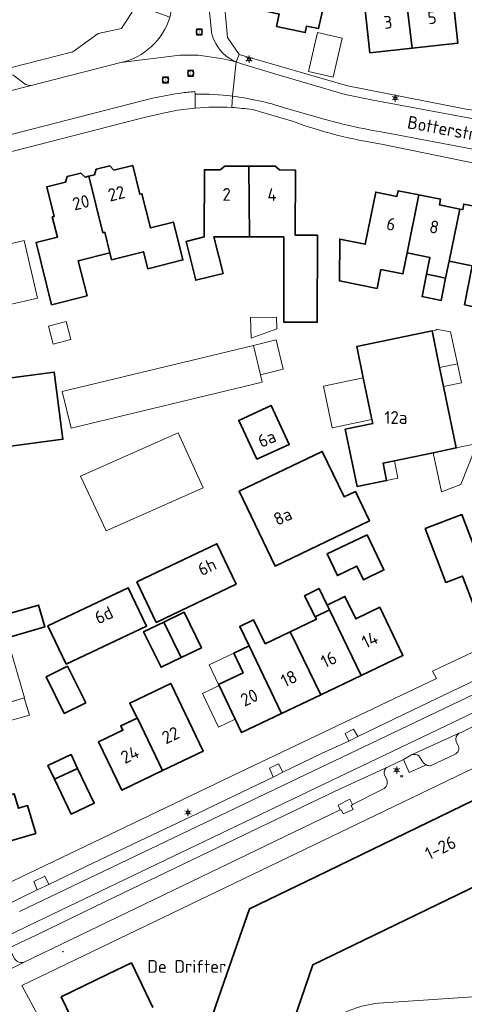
# Model space of a CAD drawing. Header units: metres. Extents: x 140853 to 145288, y 474558 to 480269.
# Tile 392 of 428: x 144259 to 144321, y 479317 to 479456. Entities that reach past the tile are written whole.
import ezdxf
from ezdxf.enums import TextEntityAlignment as Align

# ---------------------------------------------------------------- set-up
doc = ezdxf.new("R2010")
doc.units = ezdxf.units.M
doc.header["$MEASUREMENT"] = 0
for name, color, linetype, lineweight in [('B-WE-GR-GROENVOORZIENING-G', 80, 'Continuous', 18), ('B-WE-KL-ET_LS_OV_LICHTMAST-S', 190, 'Continuous', 18), ('B-WE-KL-WATER_BRANDLEIDING_PUT-S', 150, 'Continuous', 18), ('B-WE-OG-BEBOUWING-G', 7, 'Continuous', 35), ('B-WE-OG-BEBOUWING_BIJGEBOUW-G', 7, 'Continuous', 18), ('B-WE-OG-BEBOUWING_HUISNUMMER-T18', 10, 'Continuous', 18), ('B-WE-OG-BEBOUWING_LUIFEL-G', 7, 'Continuous', 18), ('B-WE-OG-BEBOUWING_STRAATNAAM-T18', 10, 'Continuous', 18), ('B-WE-OG-TERREIN_ERF-G', 7, 'Continuous', 18), ('B-WE-RI-GWA_RIOOLPUT-S', 30, 'Continuous', 18), ('B-WE-VH-VERHARDING_ASFALT-G', 252, 'Continuous', 18), ('B-WE-VH-VERHARDING_BETONSTRAATSTEEN-G', 252, 'Continuous', 18), ('B-WE-VH-VERHARDING_HOUTSNIPPERS-G', 252, 'Continuous', 18), ('B-WE-VH-VERHARDING_OPEN-G', 252, 'Continuous', 18), ('B-WE-VH-VERHARDING_STRAATBAKSTEEN-G', 252, 'Continuous', 18), ('B-WE-VH-VERHARDING_TEGEL-G', 252, 'Continuous', 18), ('X-XX-XX-ALGEMEEN-S', 7, 'Continuous', 18)]:
    doc.layers.add(name, color=color, linetype=linetype, lineweight=lineweight)
doc.styles.add('NLCS-ISO', font='txt')

# ---------------------------------------------------------------- blocks, each defined once
blk = doc.blocks.new('SIE-WEG_AFVALBAK_TYPE_01')
for radius in [0.25, 0.156]:
    blk.add_circle((0, 0), radius)
blk = doc.blocks.new('B-SIE-WEG_LICHTMAST-SO')
at = {"ltscale": 0.1}
for p, q in [((-1.1, 0.63), (-2.19, 1.27)), ((0, 1.27), (0, 2.53)), ((1.1, 0.63), (2.19, 1.27)), ((-1.1, -0.63), (-2.19, -1.27)), ((0, -1.27), (0, -2.53)), ((1.1, -0.63), (2.19, -1.27))]:
    blk.add_line(p, q, dxfattribs=at)
at = {"flags": 128}
for points in [[(-1.16, 0.5), (1.16, 0.5)], [(-1.16, -0.5), (1.16, -0.5)]]:
    blk.add_lwpolyline(points, dxfattribs=at)
at = {"ltscale": 0.1}
blk.add_circle((0, 0), 1.27, dxfattribs=at)
at = {"style": 'NLCS-ISO'}
blk.add_attdef('TYPE', text='', height=1.8, dxfattribs=at).set_placement((0, 2.53), align=Align.BOTTOM_CENTER)
blk = doc.blocks.new('SRI-PUT_INSPECTIE-SO')
at = {"lineweight": -3, "flags": 128}
blk.add_lwpolyline([(-2, -2), (2, -2), (2, 2), (-2, 2)], close=True, dxfattribs=at)
at = {"lineweight": -3, "ltscale": 1.5}
blk.add_circle((0, 0), 2, dxfattribs=at)
at = {"ltscale": 0.1, "style": 'NLCS-ISO'}
blk.add_text('I', height=2.5, dxfattribs=at).set_placement((0, -0.01), align=Align.MIDDLE_CENTER)
blk = doc.blocks.new('SIE-WEG_STRAATPOT_BRANDKRAAN-SO')
blk.add_ellipse((0, 0), major_axis=(-0.729, 0), ratio=0.685994)
at = {"style": 'NLCS-ISO'}
blk.add_text('BR', height=0.4, dxfattribs=at).set_placement((-0.3, -0.15))

msp = doc.modelspace()

# ---------------------------------------------------------------- linework, layer by layer
at = {"layer": 'B-WE-GR-GROENVOORZIENING-G', "ltscale": 0.2, "flags": 128}
for points in [[(144306.284, 479355.249), (144305.658, 479356.244), (144304.501, 479355.642), (144304.982, 479354.558), (144306.284, 479355.249)], [(144294.323, 479349.488), (144295.688, 479350.208), (144295.091, 479351.357), (144293.83, 479350.75), (144294.323, 479349.488)], [(144303.789, 479344.904), (144303.976, 479344.862), (144304.226, 479344.314), (144305.598, 479344.955), (144305.35, 479345.455), (144305.506, 479345.634), (144305.129, 479346.374), (144303.511, 479345.55), (144303.789, 479344.904)], [(144262.708, 479334.374), (144262.138, 479335.522), (144260.605, 479334.773), (144261.082, 479333.599), (144262.708, 479334.374)]]:
    msp.add_lwpolyline(points, close=True, dxfattribs=at)
for points in [[(144315.935, 479351.217, -0.1134676), (144315.467, 479351.586), (144315.467, 479351.586), (144314.859, 479352.519), (144314.859, 479352.519, 0.2485595), (144313.849, 479352.63), (144313.849, 479352.63), (144312.694, 479351.997), (144313.506, 479350.158), (144315.935, 479351.217)], [(144255.378, 479321.549), (144259.249, 479323.429), (144259.249, 479323.429, -0.3511605), (144257.891, 479323.88), (144257.891, 479323.88), (144257.603, 479324.502), (144257.603, 479324.502, 0.372531), (144256.148, 479324.95), (144256.148, 479324.95), (144254.999, 479324.397), (144255.089, 479324.169), (144255.289, 479323.668), (144255.378, 479321.549)]]:
    msp.add_lwpolyline(points, format="xyb", close=True, dxfattribs=at)
at = {"layer": 'B-WE-OG-BEBOUWING-G', "ltscale": 0.2, "flags": 128}
msp.add_lwpolyline([(144301.228, 479462.024), (144299.07, 479462.499), (144300.03, 479466.864), (144299.112, 479467.066), (144299.392, 479468.336), (144296.413, 479468.992), (144294.48, 479460.205), (144293.503, 479460.419), (144292.882, 479457.597), (144295.199, 479457.088), (144294.822, 479455.369), (144298.85, 479454.485), (144299.054, 479455.412), (144300.715, 479455.048), (144302.245, 479461.761), (144302.245, 479461.761, 1.0078499), (144301.228, 479462.024)], format="xyb", close=True, dxfattribs=at)
for points in [[(144313.952, 479452.288), (144320.366, 479452.973), (144319.501, 479460.822), (144312.989, 479460.081), (144313.952, 479452.288)], [(144312.989, 479460.081), (144307.111, 479459.413), (144307.941, 479451.645), (144313.952, 479452.288), (144312.989, 479460.081)], [(144268.361, 479434.228), (144270.32, 479426.26), (144270.588, 479426.327), (144271.316, 479423.421), (144271.56, 479422.446), (144276.061, 479423.574), (144276.657, 479421.198), (144281.624, 479422.443), (144280.307, 479427.768), (144277.025, 479426.956), (144275.834, 479431.771), (144275.543, 479431.699), (144274.539, 479435.757), (144271.889, 479435.101), (144271.324, 479435.688), (144269.404, 479435.206), (144269.139, 479434.421), (144268.361, 479434.228)], [(144290.912, 479435.659), (144287.541, 479435.669), (144286.878, 479435.133), (144284.658, 479435.138), (144284.636, 479425.666), (144282.073, 479425.032), (144283.428, 479419.557), (144287.282, 479420.511), (144285.997, 479425.705), (144290.98, 479425.694), (144290.912, 479435.659)], [(144290.912, 479435.659), (144290.98, 479425.694), (144295.852, 479425.682), (144295.824, 479413.662), (144300.554, 479413.652), (144300.582, 479425.912), (144297.442, 479425.919), (144297.463, 479435.109), (144295.223, 479435.114), (144294.616, 479435.647), (144290.912, 479435.659)], [(144270.588, 479426.327), (144270.32, 479426.26), (144268.361, 479434.228), (144267.819, 479434.094), (144267.231, 479434.659), (144265.311, 479434.177), (144265.079, 479433.416), (144262.429, 479432.761), (144263.489, 479428.573), (144263.198, 479428.5), (144263.92, 479425.619), (144260.913, 479424.865), (144263.106, 479416.116), (144268.111, 479417.37), (144266.873, 479422.307), (144271.316, 479423.421), (144270.588, 479426.327)], [(144313.214, 479423.422), (144314.867, 479431.598), (144311.937, 479432.19), (144311.777, 479431.396), (144308.807, 479431.997), (144307.318, 479424.636), (144303.723, 479425.362), (144303.71, 479419.462), (144308.996, 479418.411), (144309.527, 479421.079), (144312.626, 479420.462), (144313.214, 479423.422)], [(144314.867, 479431.598), (144313.214, 479423.422), (144316.434, 479422.778), (144315.963, 479420.421), (144317.139, 479420.183), (144318.647, 479419.874), (144319.142, 479422.236), (144320.632, 479429.606), (144317.765, 479430.185), (144317.926, 479430.979), (144314.867, 479431.598)], [(144321.289, 479416.077), (144323.975, 479415.534), (144326.577, 479428.404), (144323.999, 479428.925), (144324.16, 479429.719), (144321.21, 479430.315), (144321.049, 479429.521), (144320.632, 479429.606), (144319.142, 479422.236), (144322.404, 479421.583), (144321.289, 479416.077)], [(144315.963, 479420.421), (144315.325, 479417.265), (144318.01, 479416.722), (144318.647, 479419.874), (144317.139, 479420.183), (144315.963, 479420.421)], [(144316.734, 479412.416), (144306.12, 479410.214), (144307.034, 479405.808), (144308.253, 479399.933), (144308.369, 479399.375), (144304.493, 479398.571), (144306.17, 479390.483), (144310.334, 479391.326), (144309.836, 479393.786), (144311.421, 479394.115), (144316.904, 479395.252), (144320.155, 479395.927), (144318.361, 479404.574), (144317.806, 479407.247), (144316.734, 479412.416)], [(144253.806, 479395.715), (144264.711, 479397.156), (144263.46, 479406.624), (144256.015, 479405.64), (144256.61, 479401.139), (144249.789, 479400.238), (144247.83, 479399.979), (144248.071, 479398.235), (144248.515, 479395.017), (144253.806, 479395.715)], [(144292.031, 479394.33), (144296.611, 479396.427), (144294.067, 479401.908), (144289.487, 479399.811), (144292.031, 479394.33)], [(144294.609, 479379.24), (144307.912, 479385.624), (144305.926, 479389.762), (144304.348, 479389.005), (144301.263, 479395.433), (144289.538, 479389.806), (144294.609, 479379.24)], [(144328.384, 479376.128), (144325.504, 479383.489), (144322.521, 479382.362), (144320.934, 479386.512), (144315.769, 479384.537), (144318.665, 479376.962), (144321.01, 479377.859), (144322.528, 479373.889), (144325.237, 479374.925), (144325.476, 479374.299), (144327.998, 479375.264), (144327.759, 479375.889), (144328.384, 479376.128)], [(144307.576, 479383.688), (144301.933, 479380.98), (144303.404, 479377.915), (144306.135, 479379.226), (144307.048, 479377.323), (144309.96, 479378.721), (144307.576, 479383.688)], [(144289.146, 479376.702), (144286.417, 479382.413), (144275.133, 479377.022), (144277.862, 479371.31), (144289.146, 479376.702)], [(144265.161, 479365.407), (144276.485, 479370.788), (144273.91, 479376.207), (144262.586, 479370.826), (144265.161, 479365.407)], [(144302.262, 479373.091), (144301.935, 479373.767), (144300.801, 479376.115), (144298.755, 479375.086), (144300.263, 479372.086), (144302.262, 479373.091)], [(144306.734, 479363.836), (144312.638, 479366.662), (144309.387, 479373.454), (144305.968, 479371.817), (144304.452, 479374.983), (144301.935, 479373.767), (144302.262, 479373.091), (144306.734, 479363.836)], [(144256.366, 479369.016), (144262.131, 479370.677), (144261.245, 479373.752), (144255.48, 479372.091), (144256.366, 479369.016)], [(144278.947, 479371.371), (144281.378, 479366.364), (144284.217, 479367.726), (144281.81, 479372.744), (144278.947, 479371.371)], [(144301.076, 479361.127), (144306.734, 479363.836), (144302.262, 479373.091), (144300.263, 479372.086), (144300.429, 479371.755), (144296.718, 479369.978), (144297.75, 479367.883), (144301.076, 479361.127)], [(144281.378, 479366.364), (144278.947, 479371.371), (144276.084, 479369.998), (144278.538, 479365.003), (144281.378, 479366.364)], [(144296.718, 479369.978), (144293.211, 479368.299), (144291.552, 479371.667), (144289.623, 479370.743), (144290.934, 479368.003), (144295.502, 479358.458), (144301.076, 479361.127), (144297.75, 479367.883), (144296.718, 479369.978)], [(144295.502, 479358.458), (144290.934, 479368.003), (144288.776, 479366.97), (144290.093, 479364.218), (144286.639, 479362.564), (144286.704, 479362.429), (144288.976, 479357.684), (144289.891, 479355.772), (144295.502, 479358.458)], [(144265.369, 479365.147), (144262.35, 479363.666), (144264.897, 479358.476), (144267.916, 479359.957), (144265.369, 479365.147)], [(144275.147, 479357.805), (144275.201, 479357.831), (144278.742, 479350.435), (144284.488, 479353.185), (144279.928, 479362.71), (144274.128, 479359.934), (144275.147, 479357.805)], [(144278.742, 479350.435), (144275.201, 479357.831), (144275.147, 479357.805), (144272.865, 479356.713), (144273.15, 479356.117), (144269.741, 479354.485), (144272.997, 479347.684), (144278.742, 479350.435)], [(144263.522, 479349.194), (144266.775, 479350.738), (144265.848, 479352.689), (144262.596, 479351.145), (144263.522, 479349.194)], [(144265.856, 479344.279), (144269.108, 479345.824), (144266.775, 479350.738), (144263.522, 479349.194), (144265.856, 479344.279)], [(144249.967, 479344.814), (144251.695, 479338.885), (144252.329, 479339.07), (144252.561, 479338.273), (144255.595, 479339.158), (144255.363, 479339.954), (144260.873, 479341.561), (144259.728, 479345.488), (144258.442, 479345.113), (144257.847, 479347.153), (144249.967, 479344.814)]]:
    msp.add_lwpolyline(points, close=True, dxfattribs=at)
for points in [[(144295.775, 479311.057), (144298.234, 479318.12), (144299.949, 479323.047), (144330.601, 479337.888), (144328.998, 479341.201), (144327.403, 479344.495), (144325.808, 479347.789), (144319.332, 479344.654), (144313.032, 479341.603), (144306.731, 479338.553), (144300.431, 479335.502), (144290.985, 479330.929), (144287.79, 479321.749), (144285.341, 479314.713)], [(144277.396, 479317.005), (144274.351, 479323.294), (144271.048, 479321.695), (144267.754, 479320.1), (144264.459, 479318.505), (144267.504, 479312.216)]]:
    msp.add_lwpolyline(points, dxfattribs=at)
at = {"layer": 'B-WE-OG-BEBOUWING_BIJGEBOUW-G', "ltscale": 0.2, "flags": 128}
for points in [[(144262.668, 479413.089), (144263.316, 479410.56), (144265.806, 479411.198), (144265.158, 479413.727), (144262.668, 479413.089)], [(144294.806, 479414.35), (144291.163, 479414.304), (144291.228, 479411.416), (144294.834, 479412.695), (144294.806, 479414.35)], [(144316.734, 479412.416), (144317.806, 479407.247), (144320.315, 479407.767), (144319.344, 479412.284), (144317.32, 479412.653), (144317.293, 479412.525), (144316.734, 479412.416)], [(144291.548, 479410.37), (144264.594, 479403.873), (144265.884, 479398.722), (144292.792, 479405.208), (144292.544, 479406.238), (144291.548, 479410.37)], [(144280.961, 479398.06), (144267.162, 479391.955), (144270.784, 479384.251), (144284.481, 479390.311), (144280.961, 479398.06)], [(144256.253, 479359.738), (144256.981, 479357.399), (144259.981, 479358.243), (144259.227, 479360.664), (144256.253, 479359.738)]]:
    msp.add_lwpolyline(points, close=True, dxfattribs=at)
at = {"layer": 'B-WE-OG-BEBOUWING_LUIFEL-G', "ltscale": 0.2, "flags": 128}
for points in [[(144299.334, 479448.989), (144302.795, 479448.2), (144304.051, 479453.709), (144300.59, 479454.498), (144299.334, 479448.989)], [(144255.636, 479424.343), (144256.721, 479419.616), (144256.234, 479419.504), (144257.017, 479416.093), (144261.11, 479417.032), (144259.242, 479425.171), (144255.636, 479424.343)], [(144291.548, 479410.37), (144292.544, 479406.238), (144295.752, 479407.012), (144294.756, 479411.143), (144291.548, 479410.37)], [(144318.361, 479404.574), (144320.888, 479405.098), (144320.315, 479407.767), (144317.806, 479407.247), (144318.361, 479404.574)], [(144307.034, 479405.808), (144301.453, 479404.65), (144302.672, 479398.775), (144308.253, 479399.933), (144307.034, 479405.808)], [(144320.155, 479395.927), (144316.904, 479395.252), (144318.054, 479389.711), (144320.777, 479390.756), (144322.85, 479395.968), (144322.446, 479396.402), (144320.155, 479395.927)], [(144310.334, 479391.326), (144311.933, 479391.65), (144311.421, 479394.115), (144309.836, 479393.786), (144310.334, 479391.326)], [(144254.105, 479366.556), (144256.09, 479359.75), (144259.277, 479360.68), (144257.292, 479367.486), (144254.105, 479366.556)], [(144288.776, 479366.97), (144285.321, 479365.316), (144286.639, 479362.564), (144290.093, 479364.218), (144288.776, 479366.97)], [(144288.976, 479357.684), (144286.704, 479362.429), (144284.359, 479361.306), (144286.63, 479356.562), (144288.976, 479357.684)]]:
    msp.add_lwpolyline(points, close=True, dxfattribs=at)
at = {"layer": 'B-WE-OG-TERREIN_ERF-G', "ltscale": 0.2, "flags": 128}
for points in [[(144285.014, 479485.265), (144287.906, 479453.798), (144289.568, 479451.396), (144304.815, 479446.961), (144321.546, 479443.699), (144329.396, 479442.582), (144329.396, 479442.582, 0.0951527), (144358.696, 479444.562), (144358.696, 479444.562), (144399.794, 479454.278), (144400.361, 479454.504), (144400.361, 479454.504, 0.338561), (144401.462, 479456.662)], [(144338.982, 479432.757), (144309.614, 479438.764), (144309.614, 479438.764, -0.049389), (144297.206, 479441.937), (144297.206, 479441.937), (144291.411, 479443.622), (144291.411, 479443.622, 0.0213317), (144288.502, 479443.926), (144288.502, 479443.926, 0.0377698), (144283.366, 479443.848), (144283.366, 479443.848), (144280.876, 479443.527), (144278.416, 479443.021), (144276.167, 479442.493), (144231.913, 479431.147)], [(144302.094, 479315.046, -0.1183749), (144309.2, 479317.627), (144309.2, 479317.627), (144326.056, 479318.779), (144328.92, 479319.017), (144330.153, 479319.153), (144333.547, 479319.458), (144335.083, 479319.613), (144335.848, 479314.268)]]:
    msp.add_lwpolyline(points, format="xyb", dxfattribs=at)
for points in [[(144302.245, 479461.761), (144300.715, 479455.048), (144299.054, 479455.412), (144298.85, 479454.485), (144294.822, 479455.369), (144295.199, 479457.088), (144292.882, 479457.597), (144293.503, 479460.419), (144294.48, 479460.205), (144296.413, 479468.992), (144299.392, 479468.336), (144299.112, 479467.066), (144300.03, 479466.864), (144299.07, 479462.499), (144301.228, 479462.024)], [(144322.404, 479421.583), (144319.142, 479422.236), (144318.647, 479419.874), (144318.647, 479419.874), (144318.01, 479416.722), (144315.325, 479417.265), (144315.963, 479420.421), (144316.434, 479422.778), (144313.214, 479423.422), (144312.626, 479420.462), (144309.527, 479421.079), (144308.996, 479418.411), (144303.71, 479419.462), (144303.723, 479425.362), (144307.318, 479424.636), (144308.807, 479431.997), (144311.777, 479431.396), (144311.937, 479432.19), (144314.867, 479431.598), (144317.926, 479430.979), (144317.765, 479430.185), (144320.632, 479429.606), (144321.049, 479429.521), (144321.21, 479430.315), (144324.16, 479429.719)], [(144256.015, 479405.64), (144263.46, 479406.624), (144264.711, 479397.156), (144253.806, 479395.715)], [(144355.566, 479315.818), (144390.886, 479324.584), (144409.354, 479329.084), (144410.113, 479330.454), (144410.113, 479330.454), (144412.011, 479333.878), (144403.224, 479361.157), (144398.24, 479376.633), (144389.63, 479380.688), (144328.225, 479355.781), (144328.835, 479353.789), (144258.914, 479320.104), (144261.425, 479315.525)], [(144250.871, 479331.628), (144272.407, 479341.947), (144289.548, 479350.161), (144317.343, 479363.403), (144316.786, 479364.454), (144317.782, 479364.921), (144324.702, 479368.168)], [(144285.341, 479314.713), (144287.79, 479321.749), (144290.985, 479330.929), (144300.431, 479335.502), (144306.731, 479338.553), (144313.032, 479341.603), (144319.332, 479344.654), (144325.808, 479347.789), (144327.403, 479344.495), (144328.998, 479341.201), (144330.601, 479337.888), (144299.949, 479323.047), (144298.234, 479318.12), (144295.775, 479311.057)], [(144258.442, 479345.113), (144259.728, 479345.488), (144260.873, 479341.561), (144255.363, 479339.954)], [(144267.504, 479312.216), (144264.459, 479318.505), (144267.754, 479320.1), (144271.048, 479321.695), (144274.351, 479323.294), (144277.396, 479317.005)]]:
    msp.add_lwpolyline(points, dxfattribs=at)
for points in [[(144312.989, 479460.081), (144319.501, 479460.822), (144320.366, 479452.973), (144313.952, 479452.288), (144307.941, 479451.645), (144307.111, 479459.413), (144312.989, 479460.081)], [(144271.316, 479423.421), (144266.873, 479422.307), (144268.111, 479417.37), (144263.106, 479416.116), (144260.913, 479424.865), (144263.92, 479425.619), (144263.198, 479428.5), (144263.489, 479428.573), (144262.429, 479432.761), (144265.079, 479433.416), (144265.311, 479434.177), (144267.231, 479434.659), (144267.819, 479434.094), (144268.361, 479434.228), (144269.139, 479434.421), (144269.404, 479435.206), (144271.324, 479435.688), (144271.889, 479435.101), (144274.539, 479435.757), (144275.543, 479431.699), (144275.834, 479431.771), (144277.025, 479426.956), (144280.307, 479427.768), (144281.624, 479422.443), (144276.657, 479421.198), (144276.061, 479423.574), (144271.56, 479422.446), (144271.316, 479423.421)], [(144290.98, 479425.694), (144285.997, 479425.705), (144287.282, 479420.511), (144283.428, 479419.557), (144282.073, 479425.032), (144284.636, 479425.666), (144284.658, 479435.138), (144286.878, 479435.133), (144287.541, 479435.669), (144290.912, 479435.659), (144294.616, 479435.647), (144295.223, 479435.114), (144297.463, 479435.109), (144297.442, 479425.919), (144300.582, 479425.912), (144300.554, 479413.652), (144295.824, 479413.662), (144295.852, 479425.682), (144290.98, 479425.694)], [(144306.12, 479410.214), (144316.734, 479412.416), (144317.806, 479407.247), (144318.361, 479404.574), (144320.155, 479395.927), (144316.904, 479395.252), (144311.421, 479394.115), (144309.836, 479393.786), (144310.334, 479391.326), (144306.17, 479390.483), (144304.493, 479398.571), (144308.369, 479399.375), (144308.253, 479399.933), (144307.034, 479405.808), (144306.12, 479410.214)], [(144292.031, 479394.33), (144289.487, 479399.811), (144294.067, 479401.908), (144296.611, 479396.427), (144292.031, 479394.33)], [(144294.609, 479379.24), (144289.538, 479389.806), (144301.263, 479395.433), (144304.348, 479389.005), (144305.926, 479389.762), (144307.912, 479385.624), (144294.609, 479379.24)], [(144328.384, 479376.128), (144327.759, 479375.889), (144327.998, 479375.264), (144325.476, 479374.299), (144325.237, 479374.925), (144322.528, 479373.889), (144321.01, 479377.859), (144318.665, 479376.962), (144315.769, 479384.537), (144320.934, 479386.512), (144322.521, 479382.362), (144325.504, 479383.489), (144328.683, 479384.69), (144327.097, 479388.837), (144329.675, 479389.823), (144331.261, 479385.676), (144331.495, 479385.765), (144334.313, 479378.396), (144331.476, 479377.311), (144331.715, 479376.685), (144329.249, 479375.742), (144329.01, 479376.368), (144328.384, 479376.128)], [(144307.576, 479383.688), (144309.96, 479378.721), (144307.048, 479377.323), (144306.135, 479379.226), (144303.404, 479377.915), (144301.933, 479380.98), (144307.576, 479383.688)], [(144289.146, 479376.702), (144277.862, 479371.31), (144275.133, 479377.022), (144286.417, 479382.413), (144289.146, 479376.702)], [(144265.161, 479365.407), (144262.586, 479370.826), (144273.91, 479376.207), (144276.485, 479370.788), (144265.161, 479365.407)], [(144290.934, 479368.003), (144289.623, 479370.743), (144291.552, 479371.667), (144293.211, 479368.299), (144296.718, 479369.978), (144300.429, 479371.755), (144300.263, 479372.086), (144298.755, 479375.086), (144300.801, 479376.115), (144301.935, 479373.767), (144304.452, 479374.983), (144305.968, 479371.817), (144309.387, 479373.454), (144312.638, 479366.662), (144306.734, 479363.836), (144301.076, 479361.127), (144295.502, 479358.458), (144289.891, 479355.772), (144288.976, 479357.684), (144286.704, 479362.429), (144286.639, 479362.564), (144290.093, 479364.218), (144288.776, 479366.97), (144290.934, 479368.003)], [(144256.366, 479369.016), (144255.48, 479372.091), (144261.245, 479373.752), (144262.131, 479370.677), (144256.366, 479369.016)], [(144278.947, 479371.371), (144281.81, 479372.744), (144284.217, 479367.726), (144281.378, 479366.364), (144278.538, 479365.003), (144276.084, 479369.998), (144278.947, 479371.371)], [(144265.369, 479365.147), (144267.916, 479359.957), (144264.897, 479358.476), (144262.35, 479363.666), (144265.369, 479365.147)], [(144278.742, 479350.435), (144272.997, 479347.684), (144269.741, 479354.485), (144273.15, 479356.117), (144272.865, 479356.713), (144275.147, 479357.805), (144274.128, 479359.934), (144279.928, 479362.71), (144284.488, 479353.185), (144278.742, 479350.435)], [(144266.775, 479350.738), (144269.108, 479345.824), (144265.856, 479344.279), (144263.522, 479349.194), (144262.596, 479351.145), (144265.848, 479352.689), (144266.775, 479350.738)]]:
    msp.add_lwpolyline(points, close=True, dxfattribs=at)
at = {"layer": 'B-WE-VH-VERHARDING_ASFALT-G', "ltscale": 0.2, "flags": 128}
for points in [[(144245.55, 479321.578), (144259.782, 479328.515), (144299.33, 479347.452), (144325.052, 479359.783), (144352.879, 479371.155), (144380.403, 479382.281), (144380.091, 479383.031), (144379.856, 479383.595), (144379.573, 479384.275), (144352.679, 479373.493), (144324.727, 479362.168), (144299.908, 479350.346), (144258.58, 479330.533)], [(144324.056, 479363.763), (144313.966, 479358.931), (144306.284, 479355.249), (144304.982, 479354.558), (144301.255, 479352.895), (144295.688, 479350.208), (144294.323, 479349.488), (144286.563, 479345.769), (144284.561, 479344.802), (144268.106, 479336.972), (144262.708, 479334.374), (144261.082, 479333.599), (144253.635, 479330.011)], [(144258.58, 479330.533), (144299.908, 479350.346), (144324.727, 479362.168)], [(144325.052, 479359.783), (144299.33, 479347.452), (144259.782, 479328.515), (144245.55, 479321.578)], [(144256.148, 479324.95), (144261.027, 479327.273), (144270.697, 479331.97), (144288.973, 479340.732), (144299.65, 479345.876), (144303.765, 479347.87), (144310.53, 479350.971), (144312.694, 479351.997), (144313.849, 479352.63), (144320.541, 479355.677), (144320.846, 479355.816), (144323.998, 479357.363)]]:
    msp.add_lwpolyline(points, dxfattribs=at)
at = {"layer": 'B-WE-VH-VERHARDING_BETONSTRAATSTEEN-G', "ltscale": 0.2, "flags": 128}
msp.add_lwpolyline([(144282.948, 479451.296), (144283.754, 479451.296), (144287.015, 479450.852), (144289.142, 479450.356), (144289.142, 479450.356, -0.1957818), (144285.982, 479453.453), (144285.982, 479453.453, -0.0497382), (144285.627, 479454.561), (144285.627, 479454.561), (144283.753, 479474.032), (144282.74, 479484.246), (144282.685, 479484.98), (144279.494, 479484.693), (144277.721, 479484.534), (144280.133, 479459.414), (144280.145, 479459.287), (144280.145, 479459.287, -0.071307), (144279.763, 479456.677), (144279.763, 479456.677, -0.2722343), (144272.886, 479450.253), (144272.886, 479450.253), (144281.203, 479451.296), (144282.948, 479451.296)], format="xyb", close=True, dxfattribs=at)
msp.add_lwpolyline([(144254.671, 479439.435), (144260.306, 479440.889), (144277.331, 479445.228), (144277.331, 479445.228, -0.011535), (144281.311, 479445.964), (144281.311, 479445.964, -0.0232175), (144283.294, 479446.162), (144283.294, 479446.162), (144283.325, 479445.819), (144283.325, 479445.819, -0.0339407), (144288.599, 479445.526), (144288.599, 479445.526), (144289.142, 479450.356), (144287.015, 479450.852), (144283.754, 479451.296), (144282.948, 479451.296), (144281.203, 479451.296), (144272.886, 479450.253), (144260.25, 479447.042), (144233.105, 479440.18)], format="xyb", dxfattribs=at)
at = {"layer": 'B-WE-VH-VERHARDING_HOUTSNIPPERS-G', "ltscale": 0.2, "flags": 128}
msp.add_lwpolyline([(144274.538, 479462.814), (144275.656, 479463.532), (144275.497, 479465.24), (144274.514, 479465.112), (144255.924, 479463.341), (144257.282, 479449.502), (144266.121, 479451.765), (144269.695, 479454.351), (144272.966, 479455.057), (144275.052, 479458.375), (144274.538, 479462.814)], close=True, dxfattribs=at)
at = {"layer": 'B-WE-VH-VERHARDING_OPEN-G', "ltscale": 0.2, "flags": 128}
msp.add_lwpolyline([(144272.886, 479450.253, 0.2722343), (144279.763, 479456.677), (144279.763, 479456.677), (144275.052, 479458.375), (144272.966, 479455.057), (144269.695, 479454.351), (144266.121, 479451.765), (144257.282, 479449.502), (144256.777, 479449.373), (144234.22, 479443.598), (144234.449, 479442.699), (144257.142, 479448.517), (144257.142, 479448.517, -0.2074807), (144257.85, 479448.37), (144257.85, 479448.37), (144259.423, 479447.172), (144259.423, 479447.172, 0.1376771), (144260.25, 479447.042), (144260.25, 479447.042), (144272.886, 479450.253)], format="xyb", close=True, dxfattribs=at)
at = {"layer": 'B-WE-VH-VERHARDING_STRAATBAKSTEEN-G', "ltscale": 0.2, "flags": 128}
for points in [[(144329.131, 479441.081), (144308.426, 479444.939), (144304.496, 479445.777), (144302.538, 479446.307), (144294.711, 479448.645), (144289.739, 479450.148), (144289.142, 479450.356), (144288.599, 479445.526), (144288.599, 479445.526, -0.0483528), (144295.943, 479443.881), (144295.943, 479443.881), (144301.008, 479442.413), (144301.008, 479442.413, 0.0102559), (144304.628, 479441.486), (144304.628, 479441.486, 0.013784), (144309.562, 479440.474), (144309.562, 479440.474), (144326.701, 479437.27)], [(144326.701, 479437.27), (144309.562, 479440.474), (144309.562, 479440.474, -0.013784), (144304.628, 479441.486), (144304.628, 479441.486, -0.0102559), (144301.008, 479442.413), (144301.008, 479442.413), (144295.943, 479443.881), (144295.943, 479443.881, 0.0483528), (144288.599, 479445.526), (144288.599, 479445.526), (144288.502, 479443.926), (144288.502, 479443.926, -0.0213317), (144291.411, 479443.622), (144291.411, 479443.622), (144297.206, 479441.937), (144297.206, 479441.937, 0.049389), (144309.614, 479438.764), (144309.614, 479438.764), (144338.982, 479432.757)], [(144323.998, 479357.363), (144320.846, 479355.816), (144320.541, 479355.677), (144320.541, 479355.677, 0.330772), (144320.13, 479354.513), (144320.13, 479354.513), (144320.376, 479354.024), (144320.376, 479354.024, -0.4600465), (144319.899, 479352.699), (144319.899, 479352.699), (144316.517, 479351.088), (144316.517, 479351.088, -0.1115361), (144315.935, 479351.217), (144315.935, 479351.217), (144313.506, 479350.158), (144312.694, 479351.997), (144310.53, 479350.971), (144310.53, 479350.971, 0.4295434), (144310.095, 479349.667), (144310.095, 479349.667), (144310.351, 479349.146), (144310.351, 479349.146, -0.4086264), (144309.798, 479347.821), (144309.798, 479347.821), (144305.506, 479345.634), (144305.35, 479345.455), (144305.598, 479344.955), (144304.226, 479344.314), (144303.976, 479344.862), (144303.789, 479344.904), (144259.249, 479323.429), (144255.378, 479321.549)], [(144257.891, 479323.88, 0.3511605), (144259.249, 479323.429), (144259.249, 479323.429), (144303.789, 479344.904), (144303.511, 479345.55), (144305.129, 479346.374), (144305.506, 479345.634), (144309.798, 479347.821), (144309.798, 479347.821, 0.4086264), (144310.351, 479349.146), (144310.351, 479349.146), (144310.095, 479349.667), (144310.095, 479349.667, -0.4295434), (144310.53, 479350.971), (144310.53, 479350.971), (144303.765, 479347.87), (144299.65, 479345.876), (144288.973, 479340.732), (144270.697, 479331.97), (144261.027, 479327.273), (144256.148, 479324.95)], [(144335.848, 479314.268), (144335.083, 479319.613), (144333.547, 479319.458), (144330.153, 479319.153), (144328.92, 479319.017), (144326.056, 479318.779), (144309.2, 479317.627), (144309.2, 479317.627, 0.1183749), (144302.094, 479315.046)]]:
    msp.add_lwpolyline(points, format="xyb", dxfattribs=at)
for points in [[(144260.25, 479447.042, -0.1376771), (144259.423, 479447.172), (144259.423, 479447.172), (144257.85, 479448.37), (144257.85, 479448.37, 0.2074807), (144257.142, 479448.517), (144257.142, 479448.517), (144234.449, 479442.699), (144234.449, 479442.699, 0.1114415), (144234.26, 479442.483), (144234.26, 479442.483), (144233.376, 479440.514), (144233.376, 479440.514, -0.1360855), (144233.105, 479440.18), (144233.105, 479440.18), (144260.25, 479447.042)], [(144316.517, 479351.088), (144319.899, 479352.699), (144319.899, 479352.699, 0.4600465), (144320.376, 479354.024), (144320.376, 479354.024), (144320.13, 479354.513), (144320.13, 479354.513, -0.330772), (144320.541, 479355.677), (144320.541, 479355.677), (144313.849, 479352.63), (144313.849, 479352.63, -0.2485595), (144314.859, 479352.519), (144314.859, 479352.519), (144315.467, 479351.586), (144315.467, 479351.586, 0.1134676), (144315.935, 479351.217), (144315.935, 479351.217, 0.1115361), (144316.517, 479351.088)]]:
    msp.add_lwpolyline(points, format="xyb", close=True, dxfattribs=at)
for points in [[(144324.702, 479368.168), (144317.782, 479364.921), (144317.782, 479364.921), (144316.786, 479364.454), (144317.343, 479363.403), (144289.548, 479350.161), (144272.407, 479341.947), (144250.871, 479331.628)], [(144253.635, 479330.011), (144261.082, 479333.599), (144260.605, 479334.773), (144262.138, 479335.522), (144262.708, 479334.374), (144268.106, 479336.972), (144284.561, 479344.802), (144286.563, 479345.769), (144294.323, 479349.488), (144293.83, 479350.75), (144295.091, 479351.357), (144295.688, 479350.208), (144301.255, 479352.895), (144304.982, 479354.558), (144304.501, 479355.642), (144305.658, 479356.244), (144306.284, 479355.249), (144313.966, 479358.931), (144324.056, 479363.763)], [(144261.425, 479315.525), (144258.914, 479320.104), (144328.835, 479353.789)]]:
    msp.add_lwpolyline(points, dxfattribs=at)
at = {"layer": 'B-WE-VH-VERHARDING_TEGEL-G', "ltscale": 0.2, "flags": 128}
for points in [[(144284.635, 479488.772), (144282.621, 479485.834), (144282.685, 479484.98), (144282.74, 479484.246), (144283.753, 479474.032), (144285.627, 479454.561), (144285.627, 479454.561, 0.0497382), (144285.982, 479453.453), (144285.982, 479453.453, 0.1957818), (144289.142, 479450.356), (144289.142, 479450.356), (144289.568, 479451.396), (144287.906, 479453.798), (144285.014, 479485.265), (144284.635, 479488.772)], [(144283.325, 479445.819), (144283.366, 479443.848), (144283.366, 479443.848, -0.0377698), (144288.502, 479443.926), (144288.502, 479443.926), (144288.599, 479445.526), (144288.599, 479445.526, 0.0339407), (144283.325, 479445.819)]]:
    msp.add_lwpolyline(points, format="xyb", close=True, dxfattribs=at)
msp.add_lwpolyline([(144321.546, 479443.699), (144304.815, 479446.961), (144289.568, 479451.396), (144289.142, 479450.356), (144289.739, 479450.148), (144294.711, 479448.645), (144302.538, 479446.307), (144304.496, 479445.777), (144308.426, 479444.939), (144329.131, 479441.081)], dxfattribs=at)
msp.add_lwpolyline([(144231.913, 479431.147), (144276.167, 479442.493), (144278.416, 479443.021), (144280.876, 479443.527), (144283.366, 479443.848), (144283.325, 479445.819), (144283.294, 479446.162), (144283.294, 479446.162, 0.0232175), (144281.311, 479445.964), (144281.311, 479445.964, 0.011535), (144277.331, 479445.228), (144277.331, 479445.228), (144260.306, 479440.889), (144254.671, 479439.435)], format="xyb", dxfattribs=at)

# ---------------------------------------------------------------- block references
at = {"layer": 'B-WE-KL-ET_LS_OV_LICHTMAST-S', "xscale": 0.2, "yscale": 0.2, "zscale": 0.2}
for p in [(144290.938, 479450.733), (144311.556, 479445.244), (144311.75, 479350.485), (144282.329, 479344.509)]:
    msp.add_blockref('B-SIE-WEG_LICHTMAST-SO', p, dxfattribs=at)
at = {"layer": 'B-WE-KL-WATER_BRANDLEIDING_PUT-S', "xscale": 0.2, "yscale": 0.2, "zscale": 0.2}
msp.add_blockref('SIE-WEG_STRAATPOT_BRANDKRAAN-SO', (144312.452, 479349.614), dxfattribs=at)
at = {"layer": 'B-WE-RI-GWA_RIOOLPUT-S', "xscale": 0.2, "yscale": 0.2, "zscale": 0.2}
for p in [(144283.918, 479454.589), (144279.163, 479447.82), (144282.725, 479448.764)]:
    msp.add_blockref('SRI-PUT_INSPECTIE-SO', p, dxfattribs=at)
at = {"layer": 'X-XX-XX-ALGEMEEN-S', "xscale": 0.2, "yscale": 0.2, "zscale": 0.2}
msp.add_blockref('SIE-WEG_AFVALBAK_TYPE_01', (144264.71, 479324.894), dxfattribs=at)

# ---------------------------------------------------------------- texts
at = {"layer": 'B-WE-OG-BEBOUWING_HUISNUMMER-T18', "style": 'NLCS-ISO'}
for s, rotation, p in [('3', 6.1, (144310.521, 479455.944)), ('5', 6.1, (144316.735, 479456.608)), ('22', 14.1, (144272.246, 479431.795)), ('20', 14.1, (144267.245, 479430.538)), ('2', 359.8, (144287.778, 479431.668)), ('4', 359.8, (144294.18, 479431.648)), ('6', 348.6, (144310.963, 479427.48)), ('8', 348.6, (144317.037, 479427.078)), ('6a', 24.6, (144293.443, 479397.223)), ('8a', 25.6, (144295.68, 479386.253)), ('6h', 25.5, (144285.013, 479379.161)), ('6d', 25.4, (144270.461, 479372.354)), ('14', 25.6, (144307.959, 479368.857)), ('16', 25.6, (144302.178, 479366.089)), ('18', 25.6, (144296.562, 479363.4)), ('20', 25.6, (144290.969, 479360.723)), ('22', 25.6, (144279.888, 479355.418)), ('24', 25.6, (144274.142, 479352.667)), ('1-26', 25.8, (144317.925, 479339.528))]:
    msp.add_text(s, height=1.8, rotation=rotation, dxfattribs=at).set_placement(p, align=Align.MIDDLE_CENTER)
msp.add_text('12a', height=1.8, dxfattribs=at).set_placement((144311.632, 479400.217), align=Align.MIDDLE_CENTER)
at = {"layer": 'B-WE-OG-BEBOUWING_STRAATNAAM-T18', "style": 'NLCS-ISO'}
msp.add_text('Botterstraat', height=1.8, rotation=349.4, dxfattribs=at).set_placement((144319.74, 479440.699), align=Align.MIDDLE_CENTER)
msp.add_text('De Drifter', height=1.8, dxfattribs=at).set_placement((144282.174, 479322.806), align=Align.MIDDLE_CENTER)

doc.saveas('drawing.dxf')
